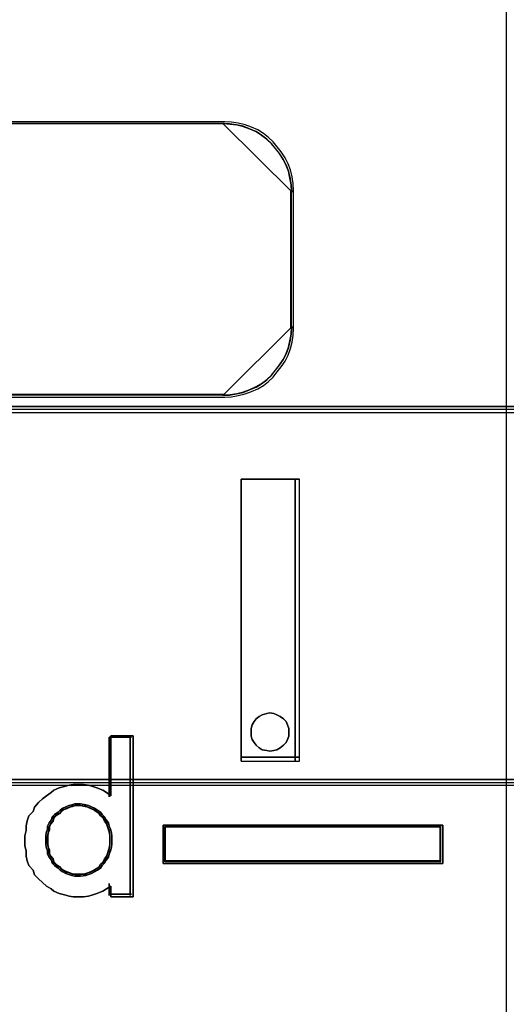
# Model space of a CAD drawing. Header units: millimetres. Extents: x -1290 to 1795, y -4192 to -1311.
# Tile 408 of 656: x 1470.87 to 1472.32, y -3688.98 to -3686.06. Entities that reach past the tile are written whole.
import ezdxf

# ---------------------------------------------------------------- set-up
doc = ezdxf.new("R2010")
doc.units = ezdxf.units.MM
doc.layers.add('30', color=7, linetype='Continuous')
doc.layers.add('45', color=7, linetype='Continuous')
doc.layers.add('Aparatura', color=7, linetype='Continuous', lineweight=13)

# ---------------------------------------------------------------- blocks, each defined once
blk = doc.blocks.new('*U215')
at = {"layer": '45', "color": 7}
for points in [[(549.438378, -233.598579), (567.429003, -233.598579), (567.429003, -316.549548), (549.438378, -316.549548), (549.438378, -233.598579)], [(563.503906, -293.100365), (563.503906, -288.920769), (563.503906, -293.100365)], [(563.503906, -288.920769), (564.366997, -288.920769), (563.503906, -288.920769)], [(563.503906, -293.100365), (564.366997, -293.100365), (564.366997, -288.920769), (563.503906, -288.920769), (563.503906, -293.100365)], [(564.304325, -293.100365), (564.304325, -288.920769), (564.304325, -293.100365)], [(564.20942, -292.666785), (564.20942, -292.614177), (564.189702, -292.561569), (564.169984, -292.508961), (564.130548, -292.469505), (564.077966, -292.436625), (564.031957, -292.410321), (563.985948, -292.390592), (563.926793, -292.384016), (563.880784, -292.390592), (563.815057, -292.410321), (563.769048, -292.436625), (563.723039, -292.469505), (563.696748, -292.508961), (563.663884, -292.561569), (563.650739, -292.614177), (563.650739, -292.666785), (563.650739, -292.72597), (563.663884, -292.778578), (563.696748, -292.82461), (563.723039, -292.864066), (563.769048, -292.903522), (563.815057, -292.929826), (563.880784, -292.942978), (563.926793, -292.949555), (563.985948, -292.942978), (564.031957, -292.929826), (564.077966, -292.903522), (564.130548, -292.864066), (564.169984, -292.82461), (564.189702, -292.778578), (564.20942, -292.72597), (564.20942, -292.666785)], [(563.926793, -292.384016), (563.985948, -292.390592), (564.031957, -292.410321), (564.077966, -292.436625), (564.130548, -292.469505), (564.169984, -292.508961), (564.189702, -292.561569), (564.20942, -292.614177), (564.20942, -292.666785), (564.20942, -292.72597), (564.189702, -292.778578), (564.169984, -292.82461), (564.130548, -292.864066), (564.077966, -292.903522), (564.031957, -292.929826), (563.985948, -292.942978), (563.926793, -292.949555), (563.880784, -292.942978), (563.815057, -292.929826), (563.769048, -292.903522), (563.723039, -292.864066), (563.696748, -292.82461), (563.663884, -292.778578), (563.650739, -292.72597), (563.650739, -292.666785), (563.650739, -292.614177), (563.663884, -292.561569), (563.696748, -292.508961), (563.723039, -292.469505), (563.769048, -292.436625), (563.815057, -292.410321), (563.880784, -292.390592), (563.926793, -292.384016)], [(561.899487, -292.721544), (561.899487, -295.111167), (561.57131, -295.111167), (561.57131, -294.949057), (561.504459, -294.991085), (561.449763, -295.02711), (561.36468, -295.05713), (561.303907, -295.081146), (561.237056, -295.099159), (561.164128, -295.111167), (561.079045, -295.111167), (561.012194, -295.111167), (560.951421, -295.099159), (560.88457, -295.081146), (560.805564, -295.05713), (560.726559, -295.02711), (560.684017, -294.991085), (560.617167, -294.949057), (560.556393, -294.89502), (560.49562, -294.840983), (560.440924, -294.780942), (560.416614, -294.714898), (560.355841, -294.642849), (560.331531, -294.576804), (560.313299, -294.504755), (560.313299, -294.426702), (560.295067, -294.354653), (560.295067, -294.2766), (560.295067, -294.204551), (560.313299, -294.126498), (560.313299, -294.054449), (560.331531, -293.9824), (560.355841, -293.910351), (560.416614, -293.844306), (560.440924, -293.778262), (560.49562, -293.712217), (560.556393, -293.65818), (560.617167, -293.610147), (560.684017, -293.562115), (560.726559, -293.52609), (560.805564, -293.49607), (560.88457, -293.472054), (560.951421, -293.454041), (561.012194, -293.442033), (561.079045, -293.442033), (561.164128, -293.442033), (561.237056, -293.454041), (561.303907, -293.472054), (561.36468, -293.49607), (561.449763, -293.52609), (561.504459, -293.562115), (561.57131, -293.610147), (561.57131, -292.721544), (561.899487, -292.721544)], [(560.440924, -293.778262), (560.416614, -293.844306), (560.355841, -293.910351), (560.331531, -293.9824), (560.313299, -294.054449), (560.313299, -294.126498), (560.295067, -294.204551), (560.295067, -294.2766), (560.295067, -294.354653), (560.313299, -294.426702), (560.313299, -294.504755), (560.331531, -294.576804), (560.355841, -294.642849), (560.416614, -294.714898), (560.440924, -294.780942), (560.49562, -294.840983), (560.556393, -294.89502), (560.617167, -294.949057), (560.684017, -294.991085), (560.726559, -295.02711), (560.805564, -295.05713), (560.88457, -295.081146), (560.951421, -295.099159), (561.012194, -295.111167), (561.079045, -295.111167), (561.164128, -295.111167), (561.237056, -295.099159), (561.303907, -295.081146), (561.36468, -295.05713), (561.449763, -295.02711), (561.504459, -294.991085), (561.57131, -294.949057), (561.57131, -295.111167), (561.899487, -295.111167), (561.899487, -292.721544), (561.57131, -292.721544), (561.57131, -293.610147), (561.504459, -293.562115), (561.449763, -293.52609), (561.36468, -293.49607), (561.303907, -293.472054), (561.237056, -293.454041), (561.164128, -293.442033), (561.079045, -293.442033), (561.012194, -293.442033), (560.951421, -293.454041), (560.88457, -293.472054), (560.805564, -293.49607), (560.726559, -293.52609), (560.684017, -293.562115), (560.617167, -293.610147), (560.556393, -293.65818), (560.49562, -293.712217), (560.440924, -293.778262)], [(561.543148, -292.744884), (561.543148, -293.626405), (561.543148, -292.744884)], [(561.543148, -292.744884), (561.876208, -292.744884), (561.543148, -292.744884)], [(561.858302, -292.744884), (561.858302, -295.087827), (561.858302, -292.744884)], [(563.503906, -293.037527), (564.366997, -293.037527), (563.503906, -293.037527)], [(561.584333, -294.26645), (561.584333, -294.210554), (561.578094, -294.160869), (561.565617, -294.104972), (561.5469, -294.061498), (561.534423, -294.011812), (561.503229, -293.968337), (561.478274, -293.924862), (561.440842, -293.887598), (561.415887, -293.856545), (561.372215, -293.825491), (561.328544, -293.794438), (561.284873, -293.775806), (561.241202, -293.757174), (561.19753, -293.744752), (561.122665, -293.732331), (561.078994, -293.732331), (561.035323, -293.732331), (560.991652, -293.744752), (560.94798, -293.757174), (560.904309, -293.775806), (560.860638, -293.794438), (560.816967, -293.825491), (560.792012, -293.856545), (560.735863, -293.887598), (560.69843, -293.924862), (560.692192, -293.968337), (560.654759, -294.011812), (560.629804, -294.061498), (560.629804, -294.104972), (560.611088, -294.160869), (560.604849, -294.210554), (560.604849, -294.26645), (560.604849, -294.322347), (560.611088, -294.372032), (560.629804, -294.427928), (560.629804, -294.477614), (560.654759, -294.521089), (560.692192, -294.564563), (560.69843, -294.608038), (560.735863, -294.645302), (560.792012, -294.682566), (560.816967, -294.71362), (560.860638, -294.738463), (560.904309, -294.763305), (560.94798, -294.775727), (560.991652, -294.794359), (561.035323, -294.80057), (561.078994, -294.80057), (561.122665, -294.80057), (561.19753, -294.794359), (561.241202, -294.775727), (561.284873, -294.763305), (561.328544, -294.738463), (561.372215, -294.71362), (561.415887, -294.682566), (561.440842, -294.645302), (561.478274, -294.608038), (561.503229, -294.564563), (561.534423, -294.521089), (561.5469, -294.477614), (561.565617, -294.427928), (561.578094, -294.372032), (561.584333, -294.322347), (561.584333, -294.26645)], [(561.078994, -293.732331), (561.122665, -293.732331), (561.19753, -293.744752), (561.241202, -293.757174), (561.284873, -293.775806), (561.328544, -293.794438), (561.372215, -293.825491), (561.415887, -293.856545), (561.440842, -293.887598), (561.478274, -293.924862), (561.503229, -293.968337), (561.534423, -294.011812), (561.5469, -294.061498), (561.565617, -294.104972), (561.578094, -294.160869), (561.584333, -294.210554), (561.584333, -294.26645), (561.584333, -294.322347), (561.578094, -294.372032), (561.565617, -294.427928), (561.5469, -294.477614), (561.534423, -294.521089), (561.503229, -294.564563), (561.478274, -294.608038), (561.440842, -294.645302), (561.415887, -294.682566), (561.372215, -294.71362), (561.328544, -294.738463), (561.284873, -294.763305), (561.241202, -294.775727), (561.19753, -294.794359), (561.122665, -294.80057), (561.078994, -294.80057), (561.035323, -294.80057), (560.991652, -294.794359), (560.94798, -294.775727), (560.904309, -294.763305), (560.860638, -294.738463), (560.816967, -294.71362), (560.792012, -294.682566), (560.735863, -294.645302), (560.69843, -294.608038), (560.692192, -294.564563), (560.654759, -294.521089), (560.629804, -294.477614), (560.629804, -294.427928), (560.611088, -294.372032), (560.604849, -294.322347), (560.604849, -294.26645), (560.604849, -294.210554), (560.611088, -294.160869), (560.629804, -294.104972), (560.629804, -294.061498), (560.654759, -294.011812), (560.692192, -293.968337), (560.69843, -293.924862), (560.735863, -293.887598), (560.792012, -293.856545), (560.816967, -293.825491), (560.860638, -293.794438), (560.904309, -293.775806), (560.94798, -293.757174), (560.991652, -293.744752), (561.035323, -293.732331), (561.078994, -293.732331)], [(561.328544, -293.794438), (561.372215, -293.825491), (561.415887, -293.856545), (561.440842, -293.887598), (561.478274, -293.924862), (561.503229, -293.968337), (561.534423, -294.011812), (561.5469, -294.061498), (561.565617, -294.104972), (561.578094, -294.160869), (561.584333, -294.210554), (561.584333, -294.26645), (561.584333, -294.322347), (561.578094, -294.372032), (561.565617, -294.427928), (561.5469, -294.477614), (561.534423, -294.521089), (561.503229, -294.564563), (561.478274, -294.608038), (561.440842, -294.645302), (561.415887, -294.682566), (561.372215, -294.71362), (561.328544, -294.738463), (561.284873, -294.763305), (561.241202, -294.775727), (561.19753, -294.794359), (561.122665, -294.80057), (561.078994, -294.80057), (561.035323, -294.80057), (560.991652, -294.794359), (560.94798, -294.775727), (560.904309, -294.763305), (560.860638, -294.738463), (560.816967, -294.71362), (560.792012, -294.682566), (560.735863, -294.645302), (560.69843, -294.608038), (560.692192, -294.564563), (560.654759, -294.521089), (560.629804, -294.477614), (560.629804, -294.427928), (560.611088, -294.372032), (560.604849, -294.322347), (560.604849, -294.26645), (560.604849, -294.210554), (560.611088, -294.160869), (560.629804, -294.104972), (560.629804, -294.061498), (560.654759, -294.011812), (560.692192, -293.968337), (560.69843, -293.924862), (560.735863, -293.887598), (560.792012, -293.856545), (560.816967, -293.825491), (560.860638, -293.794438), (560.904309, -293.775806), (560.94798, -293.757174), (560.991652, -293.744752), (561.035323, -293.732331), (561.078994, -293.732331), (561.122665, -293.732331), (561.19753, -293.744752), (561.241202, -293.757174), (561.284873, -293.775806), (561.328544, -293.794438)], [(561.079735, -294.77723), (561.121331, -294.77723), (561.192637, -294.771291), (561.234233, -294.753473), (561.275828, -294.741594), (561.317424, -294.717837), (561.359019, -294.69408), (561.400615, -294.664383), (561.424384, -294.628747), (561.460037, -294.593112), (561.483806, -294.551537), (561.513517, -294.509962), (561.525401, -294.468386), (561.543228, -294.420872), (561.555112, -294.367418), (561.561054, -294.319904), (561.561054, -294.26645), (561.561054, -294.212997), (561.555112, -294.165482), (561.543228, -294.112029), (561.525401, -294.070453), (561.513517, -294.022939), (561.483806, -293.981364), (561.460037, -293.939789), (561.424384, -293.904153), (561.400615, -293.874457), (561.359019, -293.84476), (561.317424, -293.815064), (561.275828, -293.797246), (561.234233, -293.779428), (561.192637, -293.767549), (561.121331, -293.755671), (561.079735, -293.755671), (561.03814, -293.755671), (560.996545, -293.767549), (560.954949, -293.779428), (560.913354, -293.797246), (560.871758, -293.815064), (560.830163, -293.84476), (560.806394, -293.874457), (560.752914, -293.904153), (560.717261, -293.939789), (560.711318, -293.981364), (560.675665, -294.022939), (560.651896, -294.070453), (560.651896, -294.112029), (560.63407, -294.165482), (560.628128, -294.212997), (560.628128, -294.26645), (560.628128, -294.319904), (560.63407, -294.367418), (560.651896, -294.420872), (560.651896, -294.468386), (560.675665, -294.509962), (560.711318, -294.551537), (560.717261, -294.593112), (560.752914, -294.628747), (560.806394, -294.664383), (560.830163, -294.69408), (560.871758, -294.717837), (560.913354, -294.741594), (560.954949, -294.753473), (560.996545, -294.771291), (561.03814, -294.77723), (561.079735, -294.77723)], [(561.553892, -294.26645), (561.553892, -294.213748), (561.548041, -294.166902), (561.536339, -294.1142), (561.518786, -294.073209), (561.507084, -294.026363), (561.477829, -293.985372), (561.454425, -293.944382), (561.41932, -293.909247), (561.395916, -293.879968), (561.354959, -293.850689), (561.314002, -293.82141), (561.273045, -293.803843), (561.232089, -293.786275), (561.191132, -293.774564), (561.12092, -293.762852), (561.079964, -293.762852), (561.039007, -293.762852), (560.99805, -293.774564), (560.957093, -293.786275), (560.916136, -293.803843), (560.87518, -293.82141), (560.834223, -293.850689), (560.810819, -293.879968), (560.75816, -293.909247), (560.723055, -293.944382), (560.717204, -293.985372), (560.682098, -294.026363), (560.658694, -294.073209), (560.658694, -294.1142), (560.641141, -294.166902), (560.63529, -294.213748), (560.63529, -294.26645), (560.63529, -294.319152), (560.641141, -294.365999), (560.658694, -294.418701), (560.658694, -294.465547), (560.682098, -294.506538), (560.717204, -294.547528), (560.723055, -294.588519), (560.75816, -294.623654), (560.810819, -294.658788), (560.834223, -294.688067), (560.87518, -294.711491), (560.916136, -294.734914), (560.957093, -294.746625), (560.99805, -294.764193), (561.039007, -294.770048), (561.079964, -294.770048), (561.12092, -294.770048), (561.191132, -294.764193), (561.232089, -294.746625), (561.273045, -294.734914), (561.314002, -294.711491), (561.354959, -294.688067), (561.395916, -294.658788), (561.41932, -294.623654), (561.454425, -294.588519), (561.477829, -294.547528), (561.507084, -294.506538), (561.518786, -294.465547), (561.536339, -294.418701), (561.548041, -294.365999), (561.553892, -294.319152), (561.553892, -294.26645)], [(562.343567, -294.048314), (566.490704, -294.048314), (566.490704, -294.613852), (562.343567, -294.613852), (562.343567, -294.048314)], [(561.543148, -294.911882), (561.543148, -295.087827), (561.543148, -294.911882)], [(561.543148, -295.069873), (561.876208, -295.069873), (561.543148, -295.069873)]]:
    blk.add_lwpolyline(points, close=True, dxfattribs=at)
at = {"layer": '45', "color": 3}
for points in [[(563.247843, -283.651391), (553.205898, -283.651391), (563.247843, -283.651391)], [(564.255977, -284.667564), (564.250046, -284.566541), (564.232254, -284.465518), (564.20853, -284.364495), (564.172945, -284.275357), (564.131429, -284.186219), (564.07212, -284.097081), (564.012812, -284.019828), (563.953503, -283.948517), (563.882332, -283.883149), (563.805231, -283.823724), (563.722199, -283.770241), (563.627305, -283.728643), (563.532411, -283.692988), (563.431586, -283.669218), (563.330762, -283.657333), (563.229937, -283.651391), (564.255977, -284.667564)], [(564.239861, -286.67657), (564.239861, -284.64961), (564.239861, -286.67657)], [(563.229937, -287.681971), (563.330762, -287.676032), (563.431586, -287.658214), (563.532411, -287.634457), (563.627305, -287.598821), (563.722199, -287.557246), (563.805231, -287.509732), (563.882332, -287.450339), (563.953503, -287.385006), (564.012812, -287.307796), (564.07212, -287.230585), (564.131429, -287.147435), (564.172945, -287.058345), (564.20853, -286.963316), (564.232254, -286.868288), (564.250046, -286.76732), (564.255977, -286.660412), (563.229937, -287.681971)], [(563.247843, -287.664018), (553.205898, -287.664018), (563.247843, -287.664018)]]:
    blk.add_lwpolyline(points, close=True, dxfattribs=at)
for points in [[(559.267701, -287.705311), (563.259257, -287.705311), (563.359488, -287.699376), (563.459719, -287.681572), (563.55995, -287.657832), (563.654285, -287.622223), (563.748621, -287.580679), (563.831164, -287.5332), (563.907811, -287.473851), (563.978562, -287.408567), (564.037522, -287.331414), (564.096481, -287.25426), (564.155441, -287.171172), (564.196712, -287.082149), (564.232088, -286.987191), (564.255672, -286.892233), (564.27336, -286.79134), (564.279256, -286.684512), (564.279256, -284.642915), (564.27336, -284.542022), (564.255672, -284.441129), (564.232088, -284.340236), (564.196712, -284.251213), (564.155441, -284.16219), (564.096481, -284.073167), (564.037522, -283.996013), (563.978562, -283.924795), (563.907811, -283.859511), (563.831164, -283.800162), (563.748621, -283.746748), (563.654285, -283.705204), (563.55995, -283.669595), (563.459719, -283.645856), (563.359488, -283.633986), (563.259257, -283.628051), (559.267701, -283.628051)], [(559.267701, -287.705311), (563.259257, -287.705311), (563.359488, -287.699376), (563.459719, -287.681572), (563.55995, -287.657832), (563.654285, -287.622223), (563.748621, -287.580679), (563.831164, -287.5332), (563.907811, -287.473851), (563.978562, -287.408567), (564.037522, -287.331414), (564.096481, -287.25426), (564.155441, -287.171172), (564.196712, -287.082149), (564.232088, -286.987191), (564.255672, -286.892233), (564.27336, -286.79134), (564.279256, -286.684512), (564.279256, -284.642915), (564.27336, -284.542022), (564.255672, -284.441129), (564.232088, -284.340236), (564.196712, -284.251213), (564.155441, -284.16219), (564.096481, -284.073167), (564.037522, -283.996013), (563.978562, -283.924795), (563.907811, -283.859511), (563.831164, -283.800162), (563.748621, -283.746748), (563.654285, -283.705204), (563.55995, -283.669595), (563.459719, -283.645856), (563.359488, -283.633986), (563.259257, -283.628051), (563.259257, -283.628051), (559.267701, -283.628051)], [(559.267701, -287.705311), (563.259257, -287.705311), (563.359488, -287.699376), (563.459719, -287.681572), (563.55995, -287.657832), (563.654285, -287.622223), (563.748621, -287.580679), (563.831164, -287.5332), (563.907811, -287.473851), (563.978562, -287.408567), (564.037522, -287.331414), (564.096481, -287.25426), (564.155441, -287.171172), (564.196712, -287.082149), (564.232088, -286.987191), (564.255672, -286.892233), (564.27336, -286.79134), (564.279256, -286.684512), (564.279256, -284.642915), (564.27336, -284.542022), (564.255672, -284.441129), (564.232088, -284.340236), (564.196712, -284.251213), (564.155441, -284.16219), (564.096481, -284.073167), (564.037522, -283.996013), (563.978562, -283.924795), (563.907811, -283.859511), (563.831164, -283.800162), (563.748621, -283.746748), (563.654285, -283.705204), (563.55995, -283.669595), (563.459719, -283.645856), (563.359488, -283.633986), (563.259257, -283.628051), (559.267701, -283.628051)], [(559.267701, -287.705311), (563.259257, -287.705311), (563.359488, -287.699376), (563.459719, -287.681572), (563.55995, -287.657832), (563.654285, -287.622223), (563.748621, -287.580679), (563.831164, -287.5332), (563.907811, -287.473851), (563.978562, -287.408567), (564.037522, -287.331414), (564.096481, -287.25426), (564.155441, -287.171172), (564.196712, -287.082149), (564.232088, -286.987191), (564.255672, -286.892233), (564.27336, -286.79134), (564.279256, -286.684512), (564.279256, -284.642915), (564.27336, -284.542022), (564.255672, -284.441129), (564.232088, -284.340236), (564.196712, -284.251213), (564.155441, -284.16219), (564.096481, -284.073167), (564.037522, -283.996013), (563.978562, -283.924795), (563.907811, -283.859511), (563.831164, -283.800162), (563.748621, -283.746748), (563.654285, -283.705204), (563.55995, -283.669595), (563.459719, -283.645856), (563.359488, -283.633986), (563.259257, -283.628051), (559.267701, -283.628051)], [(559.267701, -287.705311), (563.259257, -287.705311), (563.359488, -287.699376), (563.459719, -287.681572), (563.55995, -287.657832), (563.654285, -287.622223), (563.748621, -287.580679), (563.831164, -287.5332), (563.907811, -287.473851), (563.978562, -287.408567), (564.037522, -287.331414), (564.096481, -287.25426), (564.155441, -287.171172), (564.196712, -287.082149), (564.232088, -286.987191), (564.255672, -286.892233), (564.27336, -286.79134), (564.279256, -286.684512), (564.279256, -284.642915), (564.27336, -284.542022), (564.255672, -284.441129), (564.232088, -284.340236), (564.196712, -284.251213), (564.155441, -284.16219), (564.096481, -284.073167), (564.037522, -283.996013), (563.978562, -283.924795), (563.907811, -283.859511), (563.831164, -283.800162), (563.748621, -283.746748), (563.654285, -283.705204), (563.55995, -283.669595), (563.459719, -283.645856), (563.359488, -283.633986), (563.259257, -283.628051), (559.267701, -283.628051)], [(559.267701, -287.705311), (563.259257, -287.705311), (563.259257, -287.705311), (563.359488, -287.699376), (563.459719, -287.681572), (563.55995, -287.657832), (563.654285, -287.622223), (563.748621, -287.580679), (563.831164, -287.5332), (563.907811, -287.473851), (563.978562, -287.408567), (564.037522, -287.331414), (564.096481, -287.25426), (564.155441, -287.171172), (564.196712, -287.082149), (564.232088, -286.987191), (564.255672, -286.892233), (564.27336, -286.79134), (564.279256, -286.684512), (564.279256, -284.642915), (564.27336, -284.542022), (564.255672, -284.441129), (564.232088, -284.340236), (564.196712, -284.251213), (564.155441, -284.16219), (564.096481, -284.073167), (564.037522, -283.996013), (563.978562, -283.924795), (563.907811, -283.859511), (563.831164, -283.800162), (563.748621, -283.746748), (563.654285, -283.705204), (563.55995, -283.669595), (563.459719, -283.645856), (563.359488, -283.633986), (563.259257, -283.628051), (559.267701, -283.628051)], [(559.287405, -287.672995), (563.239022, -287.672995), (563.33825, -287.667151), (563.437478, -287.649621), (563.536707, -287.626247), (563.630098, -287.591187), (563.723489, -287.550283), (563.805206, -287.503536), (563.881087, -287.445102), (563.95113, -287.380824), (564.0095, -287.30486), (564.067869, -287.228895), (564.126239, -287.147088), (564.167097, -287.059437), (564.202119, -286.965942), (564.225467, -286.872447), (564.242978, -286.773109), (564.248815, -286.667928), (564.248815, -284.657795), (564.242978, -284.558457), (564.225467, -284.459119), (564.202119, -284.359781), (564.167097, -284.27213), (564.126239, -284.184479), (564.067869, -284.096828), (564.0095, -284.020863), (563.95113, -283.950742), (563.881087, -283.886465), (563.805206, -283.828031), (563.723489, -283.77544), (563.630098, -283.734536), (563.536707, -283.699476), (563.437478, -283.676102), (563.33825, -283.664415), (563.239022, -283.658572), (559.287405, -283.658572)], [(559.287405, -287.672995), (563.239022, -287.672995), (563.33825, -287.667151), (563.437478, -287.649621), (563.536707, -287.626247), (563.630098, -287.591187), (563.723489, -287.550283), (563.805206, -287.503536), (563.881087, -287.445102), (563.95113, -287.380824), (564.0095, -287.30486), (564.067869, -287.228895), (564.126239, -287.147088), (564.167097, -287.059437), (564.202119, -286.965942), (564.225467, -286.872447), (564.242978, -286.773109), (564.248815, -286.667928), (564.248815, -284.657795), (564.242978, -284.558457), (564.225467, -284.459119), (564.202119, -284.359781), (564.167097, -284.27213), (564.126239, -284.184479), (564.067869, -284.096828), (564.0095, -284.020863), (563.95113, -283.950742), (563.881087, -283.886465), (563.805206, -283.828031), (563.723489, -283.77544), (563.630098, -283.734536), (563.536707, -283.699476), (563.437478, -283.676102), (563.33825, -283.664415), (563.239022, -283.658572), (563.239022, -283.658572), (559.287405, -283.658572)], [(559.287405, -287.672995), (563.239022, -287.672995), (563.33825, -287.667151), (563.437478, -287.649621), (563.536707, -287.626247), (563.630098, -287.591187), (563.723489, -287.550283), (563.805206, -287.503536), (563.881087, -287.445102), (563.95113, -287.380824), (564.0095, -287.30486), (564.067869, -287.228895), (564.126239, -287.147088), (564.167097, -287.059437), (564.202119, -286.965942), (564.225467, -286.872447), (564.242978, -286.773109), (564.248815, -286.667928), (564.248815, -284.657795), (564.242978, -284.558457), (564.225467, -284.459119), (564.202119, -284.359781), (564.167097, -284.27213), (564.126239, -284.184479), (564.067869, -284.096828), (564.0095, -284.020863), (563.95113, -283.950742), (563.881087, -283.886465), (563.805206, -283.828031), (563.723489, -283.77544), (563.630098, -283.734536), (563.536707, -283.699476), (563.437478, -283.676102), (563.33825, -283.664415), (563.239022, -283.658572), (559.287405, -283.658572)], [(559.287405, -287.672995), (563.239022, -287.672995), (563.33825, -287.667151), (563.437478, -287.649621), (563.536707, -287.626247), (563.630098, -287.591187), (563.723489, -287.550283), (563.805206, -287.503536), (563.881087, -287.445102), (563.95113, -287.380824), (564.0095, -287.30486), (564.067869, -287.228895), (564.126239, -287.147088), (564.167097, -287.059437), (564.202119, -286.965942), (564.225467, -286.872447), (564.242978, -286.773109), (564.248815, -286.667928), (564.248815, -284.657795), (564.242978, -284.558457), (564.225467, -284.459119), (564.202119, -284.359781), (564.167097, -284.27213), (564.126239, -284.184479), (564.067869, -284.096828), (564.0095, -284.020863), (563.95113, -283.950742), (563.881087, -283.886465), (563.805206, -283.828031), (563.723489, -283.77544), (563.630098, -283.734536), (563.536707, -283.699476), (563.437478, -283.676102), (563.33825, -283.664415), (563.239022, -283.658572), (559.287405, -283.658572)], [(559.287405, -287.672995), (563.239022, -287.672995), (563.33825, -287.667151), (563.437478, -287.649621), (563.536707, -287.626247), (563.630098, -287.591187), (563.723489, -287.550283), (563.805206, -287.503536), (563.881087, -287.445102), (563.95113, -287.380824), (564.0095, -287.30486), (564.067869, -287.228895), (564.126239, -287.147088), (564.167097, -287.059437), (564.202119, -286.965942), (564.225467, -286.872447), (564.242978, -286.773109), (564.248815, -286.667928), (564.248815, -284.657795), (564.242978, -284.558457), (564.225467, -284.459119), (564.202119, -284.359781), (564.167097, -284.27213), (564.126239, -284.184479), (564.067869, -284.096828), (564.0095, -284.020863), (563.95113, -283.950742), (563.881087, -283.886465), (563.805206, -283.828031), (563.723489, -283.77544), (563.630098, -283.734536), (563.536707, -283.699476), (563.437478, -283.676102), (563.33825, -283.664415), (563.239022, -283.658572), (559.287405, -283.658572)], [(559.287405, -287.672995), (563.239022, -287.672995), (563.239022, -287.672995), (563.33825, -287.667151), (563.437478, -287.649621), (563.536707, -287.626247), (563.630098, -287.591187), (563.723489, -287.550283), (563.805206, -287.503536), (563.881087, -287.445102), (563.95113, -287.380824), (564.0095, -287.30486), (564.067869, -287.228895), (564.126239, -287.147088), (564.167097, -287.059437), (564.202119, -286.965942), (564.225467, -286.872447), (564.242978, -286.773109), (564.248815, -286.667928), (564.248815, -284.657795), (564.242978, -284.558457), (564.225467, -284.459119), (564.202119, -284.359781), (564.167097, -284.27213), (564.126239, -284.184479), (564.067869, -284.096828), (564.0095, -284.020863), (563.95113, -283.950742), (563.881087, -283.886465), (563.805206, -283.828031), (563.723489, -283.77544), (563.630098, -283.734536), (563.536707, -283.699476), (563.437478, -283.676102), (563.33825, -283.664415), (563.239022, -283.658572), (559.287405, -283.658572)]]:
    blk.add_lwpolyline(points, dxfattribs=at)
at = {"layer": '45', "color": 1}
for points in [[(561.078994, -293.732331), (561.122665, -293.732331), (561.19753, -293.744752), (561.241202, -293.757174), (561.284873, -293.775806), (561.328544, -293.794438), (561.372215, -293.825491), (561.415887, -293.856545), (561.440842, -293.887598), (561.478274, -293.924862), (561.503229, -293.968337), (561.534423, -294.011812), (561.5469, -294.061498), (561.565617, -294.104972), (561.578094, -294.160869), (561.584333, -294.210554), (561.584333, -294.26645), (561.584333, -294.322347), (561.578094, -294.372032), (561.565617, -294.427928), (561.5469, -294.477614), (561.534423, -294.521089), (561.503229, -294.564563), (561.478274, -294.608038), (561.440842, -294.645302), (561.415887, -294.682566), (561.372215, -294.71362), (561.328544, -294.738463), (561.284873, -294.763305), (561.241202, -294.775727), (561.19753, -294.794359), (561.122665, -294.80057), (561.078994, -294.80057), (561.035323, -294.80057), (560.991652, -294.794359), (560.94798, -294.775727), (560.904309, -294.763305), (560.860638, -294.738463), (560.816967, -294.71362), (560.792012, -294.682566), (560.735863, -294.645302), (560.69843, -294.608038), (560.692192, -294.564563), (560.654759, -294.521089), (560.629804, -294.477614), (560.629804, -294.427928), (560.611088, -294.372032), (560.604849, -294.322347), (560.604849, -294.26645), (560.604849, -294.210554), (560.611088, -294.160869), (560.629804, -294.104972), (560.629804, -294.061498), (560.654759, -294.011812), (560.692192, -293.968337), (560.69843, -293.924862), (560.735863, -293.887598), (560.792012, -293.856545), (560.816967, -293.825491), (560.860638, -293.794438), (560.904309, -293.775806), (560.94798, -293.757174), (560.991652, -293.744752), (561.035323, -293.732331), (561.078994, -293.732331)], [(566.490704, -294.048314), (562.343567, -294.048314), (562.343567, -294.613852), (566.490704, -294.613852), (566.490704, -294.048314)], [(562.366845, -294.071654), (566.467426, -294.071654), (562.366845, -294.071654)], [(562.366845, -294.071654), (562.366845, -294.590513), (562.366845, -294.071654)], [(566.460263, -294.078835), (562.374008, -294.078835), (562.374008, -294.583331), (566.460263, -294.583331), (566.460263, -294.078835)], [(566.45131, -294.590513), (566.45131, -294.071654), (566.45131, -294.590513)], [(562.366845, -294.574354), (566.467426, -294.574354), (562.366845, -294.574354)]]:
    blk.add_lwpolyline(points, close=True, dxfattribs=at)
blk = doc.blocks.new('*U222')
at = {"layer": '30', "color": 7}
for points in [[(764.797637, -412.488144), (117.203183, -412.488144), (117.203183, -414.007719), (117.203183, -435.076424), (117.203183, -436.55493), (764.797637, -436.55493), (764.797637, -435.076424), (764.797637, -414.007719), (764.797637, -412.488144)], [(117.203183, -436.468753), (764.797637, -436.468753), (117.203183, -436.468753)], [(764.797637, -436.468753), (117.203183, -436.468753), (117.203183, -437.964885), (117.203183, -439.544136), (117.203183, -442.07925), (764.797637, -442.07925), (764.797637, -439.544136), (764.797637, -437.964885), (764.797637, -436.468753)], [(764.754661, -436.510046), (117.246158, -436.510046), (117.246158, -437.983677), (117.246158, -439.539176), (117.246158, -442.036161), (764.754661, -442.036161), (764.754661, -439.539176), (764.754661, -437.983677), (764.754661, -436.510046)], [(117.203183, -441.993072), (764.797637, -441.993072), (117.203183, -441.993072)]]:
    blk.add_lwpolyline(points, close=True, dxfattribs=at)

msp = doc.modelspace()

# ---------------------------------------------------------------- block references
at = {"layer": 'Aparatura', "color": 7, "lineweight": 13, "xscale": 0.2, "yscale": 0.2, "zscale": 0.2}
for name, p in [('*U215', (1358.8293, -3629.6349)), ('*U222', (1388.9844, -3599.9102))]:
    msp.add_blockref(name, p, dxfattribs=at)

doc.saveas('drawing.dxf')
